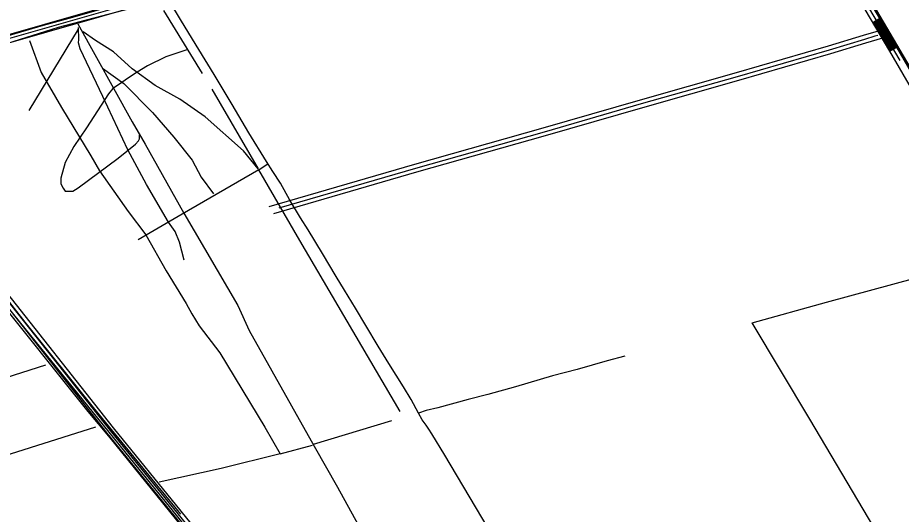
# Model space of a CAD drawing. Extents: x 3161665 to 3199565, y 885729 to 911164.
# Drawn here: x 3188440 to 3191744, y 897711 to 899568 of the extents above; entities that cross this region are included whole.
import ezdxf

# ---------------------------------------------------------------- set-up
doc = ezdxf.new("R2010")
doc.units = 0
doc.layers.add('V-ROAD-CNTR', color=7, linetype='Continuous')
doc.layers.add('V-TOPO-SHOR', color=7, linetype='Continuous')

msp = doc.modelspace()

# ---------------------------------------------------------------- linework, layer by layer
at = {"layer": 'V-ROAD-CNTR'}
for p, q in [((3191637.747687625, 899549.9698723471), (3191663.576635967, 899565.2298418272)), ((3191701.330560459, 899442.3490875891), (3191727.1595088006, 899457.609057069))]:
    msp.add_line(p, q, dxfattribs=at)
for points in [[(3191739.678483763, 899406.931158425), (3190519.1399248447, 901472.8210266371), (3189736.850489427, 902801.7293688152), (3189721.816519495, 902815.3363416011), (3189706.832549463, 902826.8053186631), (3189691.2615806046, 902836.5002992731), (3189663.732635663, 902846.6692789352), (3189640.9896811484, 902851.1652699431), (3189621.3457204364, 902852.2122678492)], [(3191192.1945787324, 900304.1163640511), (3189749.185464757, 899889.4091934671), (3188334.754293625, 899484.1400040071), (3187779.584403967, 899318.6213350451)], [(3191199.258564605, 900290.5393912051), (3189753.322456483, 899874.9912223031), (3188338.963285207, 899469.7420328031), (3187767.7604276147, 899299.4433734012)], [(3191207.958547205, 900277.4334174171), (3189757.459448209, 899860.5732511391), (3188343.172276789, 899455.344061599), (3187797.158368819, 899292.555387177)], [(3191701.2895605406, 899442.4200874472), (3191207.958547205, 900277.4334174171)], [(3191727.175508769, 899457.5820571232), (3191414.459134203, 899986.8869985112)], [(3191703.913555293, 899443.8750845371), (3191640.330682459, 899551.4958692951)], [(3191706.496550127, 899445.4010814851), (3191642.913677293, 899553.0218662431)], [(3191709.079544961, 899446.9270784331), (3191645.496672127, 899554.5478631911)], [(3191711.662539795, 899448.4530753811), (3191648.079666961, 899556.0738601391)], [(3191714.245534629, 899449.979072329), (3191650.6626617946, 899557.5998570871)], [(3191716.8285294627, 899451.505069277), (3191653.2456566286, 899559.1258540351)], [(3191719.4115242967, 899453.031066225), (3191655.8286514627, 899560.6518509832)], [(3191721.994519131, 899454.557063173), (3191658.4116462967, 899562.1778479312)], [(3191724.577513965, 899456.083060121), (3191660.994641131, 899563.7038448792)], [(3191657.194648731, 899517.0559381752), (3191601.320760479, 899500.6649709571), (3191470.120022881, 899460.9040504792), (3191126.323710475, 899361.3452495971), (3190767.406428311, 899259.3774535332), (3190403.8541554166, 899154.558663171), (3189923.4591162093, 899018.652934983), (3189379.434204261, 898860.7142508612)], [(3191672.9376172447, 899490.409991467), (3191609.8947433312, 899471.9150284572), (3191478.6440058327, 899432.1401080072), (3191134.5956939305, 899332.5073072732), (3190775.660411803, 899230.5355112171), (3190412.092138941, 899125.7127208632), (3189931.7250996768, 898989.8129926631), (3189396.9341692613, 898834.5573031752)], [(3191655.693651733, 899500.6949708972), (3191645.118672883, 899497.8809765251), (3191605.6077519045, 899486.289999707), (3191474.3820143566, 899446.5220792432), (3191130.459702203, 899346.926278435), (3190771.533420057, 899244.9564823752), (3190407.9731471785, 899140.1356920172), (3189927.592107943, 899004.2329638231), (3189416.056131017, 898855.7272608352)], [(3191944.9180732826, 899020.829930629), (3191701.3315604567, 899442.3490875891)], [(3191964.1380348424, 899048.4868753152), (3191727.1595088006, 899457.609057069)], [(3188362.999237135, 898582.396807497), (3188797.091368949, 898033.5689051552), (3189556.467850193, 897099.1827739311)], [(3188339.469284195, 898563.786844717), (3188773.685415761, 898014.8029426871), (3189524.4729141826, 897090.9847903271)], [(3188351.234260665, 898573.091826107), (3188785.388392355, 898024.1859239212), (3189550.8858613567, 897082.2678077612)]]:
    msp.add_lwpolyline(points, dxfattribs=at)
at = {"layer": 'V-TOPO-SHOR'}
for p, q in [((3188984.872130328, 899594.5471936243), (3189130.5420526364, 899359.2834965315)), ((3188666.2397787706, 899524.7645418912), (3188481.533100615, 899221.0492501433)), ((3188544.7004367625, 898268.0840034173), (3188100.610562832, 898128.0940756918)), ((3189546.478497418, 897973.5078333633), (3189839.046309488, 898061.6211614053)), ((3188730.8412616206, 898036.6470707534), (3188316.7918839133, 897905.7278014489))]:
    msp.add_line(p, q, dxfattribs=at)
for points in [[(3191529.919000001, 899801.7179999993), (3191946.5821851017, 899092.7586292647), (3191967.8683489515, 899074.9407310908), (3191962.501885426, 899058.9585298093)], [(3187776.427000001, 899315.2279999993), (3187789.018000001, 899318.3409999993), (3187804.403000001, 899323.6229999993), (3187851.304000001, 899341.5099999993), (3187875.618000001, 899348.6189999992), (3187919.545000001, 899360.3929999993), (3188003.907000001, 899384.8439999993), (3188076.551000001, 899406.0279999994), (3188148.164000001, 899426.0529999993), (3188251.418000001, 899456.0529999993), (3188352.470000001, 899484.7529999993), (3188430.828000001, 899507.9389999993), (3188536.430000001, 899539.0869999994), (3188646.409000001, 899569.6139999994), (3188750.976000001, 899599.1629999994), (3188818.486000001, 899617.9059999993), (3188910.7320000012, 899642.0029999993), (3188980.442000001, 899661.4589999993), (3188988.308000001, 899663.2669999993)], [(3187818.61126778, 899285.1580401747), (3188094.213889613, 899374.6139016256), (3188593.163814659, 899532.756622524), (3188969.2896406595, 899631.128211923)], [(3189525.691000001, 898774.9939999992), (3189497.406000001, 898819.0489999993), (3189458.318000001, 898885.3399999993), (3189422.8940000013, 898948.8369999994), (3189394.683000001, 898992.7419999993), (3189370.103000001, 899029.9829999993), (3189304.806000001, 899137.2159999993), (3189241.896000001, 899242.9519999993), (3189174.795000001, 899355.1739999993), (3189117.318000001, 899449.2589999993), (3189052.927000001, 899554.4569999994), (3189005.104000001, 899634.4559999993)], [(3188664.977579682, 899544.3459409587), (3188867.790948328, 899178.4324709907), (3188917.2062696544, 899094.7883845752), (3189061.522182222, 898837.3385559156), (3189263.0733517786, 898491.0064850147), (3189305.942412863, 898398.2400966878), (3189549.0717535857, 897965.670683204), (3189636.1868381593, 897812.765920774), (3189958.5941132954, 897224.698488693), (3189869.7864672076, 897201.3993503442), (3189794.04838894, 897185.902933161), (3189730.0889885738, 897184.7382828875), (3189541.99164658, 897119.8896642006), (3189553.6727756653, 897089.8434298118)], [(3189062.4400913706, 898661.1289169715), (3189045.618355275, 898727.733216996), (3189028.739237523, 898768.232810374), (3189004.0172314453, 898803.5286769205), (3188922.094397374, 898943.369609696), (3188851.8985977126, 899074.0480733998), (3188758.3577543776, 899272.6504178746), (3188673.910522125, 899451.6541487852), (3188667.433119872, 899473.8574948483), (3188668.76417695, 899485.6017437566), (3188667.559359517, 899531.2878494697)], [(3189165.6542978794, 899300.4704413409), (3189339.9016815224, 899002.492328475), (3189283.9228854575, 899069.1827009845), (3189140.6281690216, 899197.4113626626), (3189046.7946792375, 899262.8797032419), (3188954.234864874, 899313.9875860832), (3188868.2270489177, 899376.8282415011), (3188797.882056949, 899439.6344679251), (3188731.4097347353, 899482.8535571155), (3188684.49012076, 899514.282492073)], [(3188484.717387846, 899482.0905784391), (3188527.5290672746, 899363.2194834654), (3188604.248174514, 899231.2214390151), (3188713.492008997, 899050.8579601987), (3188745.999521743, 898994.6611138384), (3188852.696005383, 898843.0185504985), (3188919.070778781, 898755.4214600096), (3188995.784147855, 898620.8129448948), (3189069.915737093, 898499.2625212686), (3189090.713429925, 898460.0595559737), (3189119.3310584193, 898415.6184348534), (3189196.1190236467, 898314.9460383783), (3189363.883266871, 898036.5608009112), (3189421.095571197, 897937.2366760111), (3189542.554184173, 897969.6007346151)], [(3189071.998691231, 899446.8633725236), (3188993.6271896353, 899420.9308108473), (3188925.680356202, 899387.1438845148), (3188886.4716527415, 899363.7357210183), (3188855.1000994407, 899342.9208136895), (3188821.11233731, 899319.5011738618), (3188796.2755679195, 899302.5876271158), (3188779.264472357, 899283.0463952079), (3188698.058711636, 899155.3112157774), (3188649.6129429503, 899086.2398992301), (3188618.1553171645, 899026.267931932), (3188601.0581491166, 898967.569640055), (3188601.0122437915, 898946.6858747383), (3188610.1115930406, 898929.6977318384), (3188617.920052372, 898919.238634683), (3188628.36193503, 898919.2156820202), (3188646.6352296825, 898919.1755148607), (3188666.2395814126, 898930.8795966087), (3188815.2831504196, 899042.802759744), (3188880.6596803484, 899094.8687188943), (3188892.432620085, 899106.5900151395), (3188895.0603052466, 899114.4156889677), (3188895.094734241, 899130.0785129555)], [(3188757.2849147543, 899378.3773488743), (3188836.7808994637, 899322.0772155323), (3188944.87729817, 899213.5045490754), (3189024.292948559, 899120.6578264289), (3189091.9758263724, 899034.363102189), (3189125.7742290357, 898971.6372100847), (3189172.6249850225, 898908.8826271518)], [(3190406.5164898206, 897326.8279845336), (3190333.348715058, 897293.0525345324), (3190222.3319847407, 897260.6655232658), (3189962.449568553, 897197.279939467), (3189722.1485514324, 897135.1565547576), (3189540.6146841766, 897087.2616499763), (3189439.0702838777, 897207.56708901), (3189375.277290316, 897282.1060880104), (3189008.2051055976, 897739.7475356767), (3188936.609390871, 897827.3561024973), (3188488.819189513, 898379.1523772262), (3188143.864278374, 898804.1141671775), (3187956.4153491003, 899034.2487335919), (3187746.8548844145, 899299.673428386)], [(3189049.9095164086, 897710.9405477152), (3188723.170518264, 898109.7574638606), (3188468.044449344, 898428.7972251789), (3188320.9631356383, 898615.7700840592), (3187934.361195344, 899095.6435686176), (3187814.6238347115, 899252.5357641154), (3187815.9778444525, 899274.7218956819)], [(3189870.446553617, 898095.4884220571), (3189494.636524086, 898734.5776644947), (3189341.198309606, 898998.5737533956), (3189372.569862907, 899019.3886607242)], [(3189341.198309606, 898998.5737533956), (3189054.9873983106, 898833.4371953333), (3188890.3154343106, 898737.2112851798)], [(3190036.934000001, 897931.4209999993), (3189989.109000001, 898011.4219999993), (3189977.6440000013, 898029.5749999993), (3189967.068000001, 898043.4809999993), (3189953.043000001, 898064.0519999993), (3189939.277000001, 898089.2689999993), (3189911.268000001, 898139.9479999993), (3189882.164000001, 898187.3619999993), (3189828.316000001, 898274.5959999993), (3189787.379000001, 898339.9829999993), (3189741.741000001, 898416.6469999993), (3189703.7490000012, 898481.8249999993), (3189662.082000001, 898548.3219999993), (3189631.356000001, 898600.3549999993), (3189579.341000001, 898686.2869999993), (3189525.691000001, 898774.9939999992)], [(3191552.342297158, 897602.6292333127), (3191625.2542712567, 897625.5714038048), (3191639.4945270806, 897636.2027668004), (3191644.8375527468, 897641.522354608), (3191643.072169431, 897646.8575676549), (3191641.3302239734, 897662.8553941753), (3191402.308153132, 898066.7849557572), (3191186.29075374, 898426.2361791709), (3191463.690581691, 898503.8192936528), (3192134.060478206, 898685.3881461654)], [(3188065.2569199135, 896889.4974724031), (3188086.066089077, 896855.5154484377), (3188104.2934784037, 896834.5915159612), (3188126.43944281, 896814.9642115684), (3188159.0387662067, 896800.5348958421), (3188191.643827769, 896788.7160507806), (3188228.1789407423, 896783.4147751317), (3188269.9579477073, 896788.5439058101), (3188303.911280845, 896796.3007216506), (3188703.52560466, 896892.0101968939), (3189122.72706571, 896991.592341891), (3189283.34847682, 897026.4807986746), (3189509.271821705, 897079.499095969), (3189521.0275469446, 897083.3889802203), (3189522.352865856, 897092.5227584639), (3189273.709937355, 897391.9696443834), (3189183.898309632, 897505.7230850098), (3188786.8774393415, 897996.06140489), (3188703.56042837, 898095.4429114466), (3188340.3953424, 898549.1600458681), (3188253.188447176, 898660.2972776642)], [(3190709.755000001, 898302.2809999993), (3190643.551000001, 898284.8689999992), (3190531.435000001, 898252.6639999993), (3190439.964000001, 898228.6469999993), (3190301.631000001, 898187.8369999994), (3190197.591000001, 898159.2789999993), (3190124.719000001, 898140.0649999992), (3190010.760000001, 898109.4229999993), (3189967.971000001, 898098.3189999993), (3189939.277000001, 898089.2689999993)], [(3189421.095571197, 897937.2366760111), (3189200.3874294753, 897881.5964317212), (3188969.248881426, 897831.2000814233)], [(3190406.5164898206, 897326.8279845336), (3190384.3705254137, 897346.4552889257), (3190036.934000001, 897931.4209999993)]]:
    msp.add_lwpolyline(points, dxfattribs=at)

doc.saveas('drawing.dxf')
